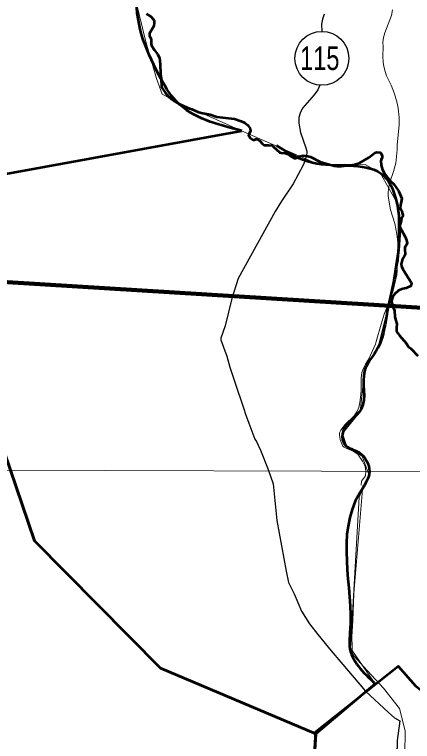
# Model space of a CAD drawing. Extents: x -1643653 to 4543381, y 1624270 to 13878484.
# Drawn here: x 754254 to 760173, y 8945147 to 8955969 of the extents above; entities that cross this region are included whole.
import ezdxf
from ezdxf.enums import TextEntityAlignment as Align

# ---------------------------------------------------------------- set-up
doc = ezdxf.new("R2010")
doc.units = 0
doc.header["$LTSCALE"] = 200
for name, color, linetype, lineweight in [('1', 7, 'Continuous', 13), ('12', 7, 'Continuous', 25), ('14', 7, 'Continuous', 13), ('17', 7, 'Continuous', 53), ('24', 7, 'Continuous', 25), ('27', 7, 'Continuous', 13), ('28', 7, 'Continuous', 53), ('48', 7, 'Continuous', 25), ('60', 7, 'Continuous', 13), ('9', 7, 'Continuous', 90)]:
    doc.layers.add(name, color=color, linetype=linetype, lineweight=lineweight)

msp = doc.modelspace()

# ---------------------------------------------------------------- linework, layer by layer
at = {"layer": '1'}
msp.add_line((565315.3, 8949866.8), (791497.7, 8949052.2), dxfattribs=at)
at = {"layer": '12'}
msp.add_line((757384.6, 8951334.8), (757323.5, 8951149.2), dxfattribs=at)
for points in [[(758861.3, 8955972.4), (758835.9, 8955899.8), (758821.1, 8955826.8), (758825.4, 8955718.1)], [(758795.3, 8954919.8), (758763.7, 8954849.6), (758709.9, 8954774.5), (758538.4, 8954573), (758503, 8954502.6), (758484, 8954433.8), (758484.1, 8954352.4), (758508.3, 8954214.7), (758549.7, 8954085.3), (758582.8, 8954000), (758600.3, 8953935.2), (758599.5, 8953906.9), (758576.1, 8953802), (758547.2, 8953725.3), (758396.4, 8953446.5), (758226.2, 8953190.3), (758132.7, 8953038)], [(758132.7, 8953038), (757580.3, 8952039.8), (757484.9, 8951743.2), (757384.6, 8951334.8)], [(757323.5, 8951149.2), (757320.3, 8951125.5), (757364.2, 8951016.5), (757410.7, 8950881), (757454.7, 8950719.9), (757502.3, 8950586.3), (757524.8, 8950509.5), (757666, 8950096.7), (757688, 8950021.8), (757738.6, 8949883.5)], [(757738.6, 8949883.5), (757825.6, 8949645.7), (757854.2, 8949615), (757875.3, 8949559.4), (757912.7, 8949482.2), (758025.8, 8949198.1), (758100.6, 8948982.2)], [(758100.6, 8948982.2), (758153.1, 8948438), (758293, 8947683.8), (758328, 8947515.6), (758414, 8947347.3), (758520, 8947087.3), (758641.6, 8946898.6), (758763.3, 8946740.5), (758961.1, 8946495.6), (759108.2, 8946327.2), (759473.4, 8945893.6), (759814, 8945575.9), (759907.3, 8945497.2), (759983.7, 8945452)], [(759983.7, 8945452), (759944.5, 8945159.2), (759944.1, 8945052.2), (759908, 8944950.4), (759862, 8944894.4), (759785, 8944751.9), (759708.2, 8944650.2), (759662.2, 8944609.5), (759602.9, 8944588), (759488.4, 8944585.1)]]:
    msp.add_lwpolyline(points, dxfattribs=at)
at = {"layer": '14'}
for points in [[(759877.3, 8956037.4), (759858.6, 8955956.3), (759761.5, 8955697.4), (759741.8, 8955628.8), (759734.4, 8955555.9), (759735.8, 8955487.2), (759729.9, 8955349.5), (759736.2, 8955258.9), (759747.1, 8955195), (759765.6, 8955122.1), (759788.1, 8955057.4), (759856.1, 8954919.7), (759906.8, 8954790.2), (759947.4, 8954648.7), (759961.4, 8954575.8), (759976.4, 8954438.3), (759973.9, 8954322.7), (759947.5, 8954029.8), (759946, 8953952.7), (759923.2, 8953754.8), (759889.6, 8953629.9), (759834.2, 8953471.3), (759819.5, 8953402.5), (759811.3, 8953325.1), (759812.4, 8953265), (759848.2, 8953062.8), (759909.9, 8952856.4), (759942.4, 8952701.7), (759952.9, 8952580.2), (759946.5, 8952160.2), (759939.3, 8952091.6), (759880.8, 8951841.8), (759807.5, 8951640.4), (759753.1, 8951507.3), (759709.3, 8951360.8)], [(759709.3, 8951360.8), (759632, 8951102.5), (759624.2, 8951061.5), (759522.6, 8950843.3), (759474.2, 8950762.9), (759445.5, 8950706.2), (759419.9, 8950637.9), (759411.1, 8950557.2), (759411.4, 8950380.3), (759406.8, 8950307.6), (759392.1, 8950195), (759374.3, 8950118.4), (759344.4, 8950054), (759304, 8949993.2), (759170.9, 8949865.1), (759105.4, 8949780.7), (759086.2, 8949743.5), (759087.4, 8949705.1), (759098.4, 8949641.2), (759121.3, 8949577.4), (759137.2, 8949545.1), (759155.9, 8949527), (759216.2, 8949497.1), (759288.5, 8949470.6), (759360.2, 8949422), (759430.6, 8949317.8), (759467.5, 8949241.1), (759477.5, 8949172.3), (759475.1, 8949104), (759414.6, 8949021.4), (759409.5, 8948961.3)], [(760060.9, 8944960.3), (760062.2, 8945306.7), (759981.9, 8945637.9), (759743.6, 8945938.9), (759444.2, 8946265.5), (759307.2, 8946418.6), (759276.8, 8946459.4), (759277.1, 8946556.2), (759272.6, 8946703.9), (759283.7, 8946948.4), (759300.4, 8947350.8), (759434.4, 8948959.2)]]:
    msp.add_lwpolyline(points, dxfattribs=at)
at = {"layer": '17'}
msp.add_lwpolyline([(758673.7, 8944290.6), (758735.5, 8945297.2), (759962.3, 8946268.6), (760216.8, 8945977.6), (760428.7, 8945809.8), (760808.2, 8945659.7), (760905.3, 8945650.9), (761090.6, 8945589.1), (761267.1, 8945491.9), (761311.2, 8945350.6), (761602.5, 8945200.5), (761726.1, 8945112.2)], dxfattribs=at)
at = {"layer": '24', "lineweight": 53}
for points in [[(756217.2, 8955981.5), (756283.3, 8955940.1), (756321.8, 8955893.7), (756329.4, 8955877.8), (756331.8, 8955847), (756324.5, 8955795.2), (756263.6, 8955684.9), (756259.8, 8955654.5), (756286.7, 8955604.2), (756288.2, 8955533), (756292.5, 8955510.1), (756334.1, 8955437.5), (756380.4, 8955379.2), (756407.6, 8955324), (756421.1, 8955229.4), (756423.2, 8955087.5), (756434.1, 8955015.4), (756438.6, 8954889.2), (756493.2, 8954806.4), (756538.7, 8954753.6), (756587.5, 8954711), (756633.8, 8954677.4), (756743.5, 8954615), (756793.6, 8954592.1), (756890.4, 8954560.2), (756980.7, 8954519.9), (757031, 8954506.2), (757164, 8954481.5), (757264.8, 8954446.9), (757524.6, 8954416.7), (757626.7, 8954382.9), (757679.9, 8954358.9), (757723, 8954324.3), (757758.4, 8954274.9), (757765.6, 8954237.9), (757739.5, 8954184.8), (757736.2, 8954171.3), (757757.5, 8954135.5), (757791.8, 8954108), (757806.3, 8954104.2), (757824.5, 8954106), (757844.9, 8954115.1), (757869, 8954113.3), (757902.6, 8954091.2), (757943.8, 8954043.1), (757966.1, 8954024.2), (758029.9, 8954025.6), (758085, 8954017.8), (758101.3, 8954008.5)], [(758101.3, 8954008.5), (758106.9, 8953999.7), (758199.7, 8953917.6), (758218.4, 8953912.5), (758277.7, 8953907), (758325.5, 8953888.4), (758361.3, 8953858.8), (758419, 8953828.6), (758444.5, 8953830.4), (758487.6, 8953856), (758504.7, 8953862.3), (758544.9, 8953868.4), (758596.1, 8953866.1), (758654.8, 8953849.9), (758801, 8953777.3), (759008.6, 8953716.3), (759048.5, 8953710.9), (759118.3, 8953710.2), (759284.1, 8953730.2), (759331.6, 8953739.6), (759379.3, 8953754.1), (759522.6, 8953839.4), (759613.7, 8953910.2), (759644.3, 8953919), (759693.9, 8953913.5), (759706.3, 8953902.4), (759724.5, 8953867.6), (759724, 8953840.1), (759705.2, 8953806.7), (759701.8, 8953791.3), (759706.6, 8953728), (759727, 8953657.3), (759757.2, 8953601.2), (759799.2, 8953541), (759851.7, 8953481.5), (759893.5, 8953445.3), (759965.3, 8953342.1)], [(759965.3, 8953342.1), (759970.4, 8953332.8), (760015.5, 8953230.4), (759993.3, 8953133.4), (759989.8, 8953090.2), (759995.2, 8953072.2), (760012.7, 8953041.9), (760030.5, 8952976.2), (760028.6, 8952967.7), (760010.5, 8952941.3), (760006.7, 8952900.2), (759980.5, 8952814.3), (760064.6, 8952661.4), (760083.7, 8952610.4), (760092.8, 8952563.5), (760088.5, 8952550.5), (760057.5, 8952502.3), (760057.1, 8952461.6), (760064.8, 8952411), (760063.1, 8952393.2), (760019.9, 8952313.4), (760004.7, 8952250.6), (760010.5, 8952223.1), (760028.2, 8952180.1), (760153.6, 8951982.2), (760158.8, 8951968.6), (760154.4, 8951934.5), (760142.6, 8951924.2), (760078.6, 8951897.8), (760029, 8951887.2), (759964.9, 8951861.7), (759906.3, 8951805.3), (759880.4, 8951769.2), (759863.6, 8951724.3), (759860.3, 8951690), (759879.4, 8951623.6), (759905.1, 8951565), (759908.9, 8951466.9), (759927.6, 8951412), (759938.9, 8951364.3), (759933.3, 8951303), (759936.8, 8951260.5), (759955, 8951224.7), (759979.8, 8951190.2), (760080.6, 8951077.7), (760114.7, 8951023.7), (760149.7, 8950995.8), (760252.8, 8950886)]]:
    msp.add_lwpolyline(points, dxfattribs=at)
at = {"layer": '24'}
for points in [[(756217.2, 8955981.5), (756283.3, 8955940.1), (756321.8, 8955893.7), (756329.4, 8955877.8), (756331.8, 8955847), (756324.5, 8955795.2), (756263.6, 8955684.9), (756259.8, 8955654.5), (756286.7, 8955604.2), (756288.2, 8955533), (756292.5, 8955510.1), (756334.1, 8955437.5), (756380.4, 8955379.2), (756407.6, 8955324), (756421.1, 8955229.4), (756423.2, 8955087.5), (756434.1, 8955015.4), (756438.6, 8954889.2), (756493.2, 8954806.4), (756538.7, 8954753.6), (756587.5, 8954711), (756633.8, 8954677.4), (756743.5, 8954615), (756793.6, 8954592.1), (756890.4, 8954560.2), (756980.7, 8954519.9), (757031, 8954506.2), (757164, 8954481.5), (757264.8, 8954446.9), (757524.6, 8954416.7), (757626.7, 8954382.9), (757679.9, 8954358.9), (757723, 8954324.3), (757758.4, 8954274.9), (757765.6, 8954237.9), (757739.5, 8954184.8), (757736.2, 8954171.3), (757757.5, 8954135.5), (757791.8, 8954108), (757806.3, 8954104.2), (757824.5, 8954106), (757844.9, 8954115.1), (757869, 8954113.3), (757902.6, 8954091.2), (757943.8, 8954043.1), (757966.1, 8954024.2), (758029.9, 8954025.6), (758085, 8954017.8), (758101.3, 8954008.5)], [(758101.3, 8954008.5), (758106.9, 8953999.7), (758199.7, 8953917.6), (758218.4, 8953912.5), (758277.7, 8953907), (758325.5, 8953888.4), (758361.3, 8953858.8), (758419, 8953828.6), (758444.5, 8953830.4), (758487.6, 8953856), (758504.7, 8953862.3), (758544.9, 8953868.4), (758596.1, 8953866.1), (758654.8, 8953849.9), (758801, 8953777.3), (759008.6, 8953716.3), (759048.5, 8953710.9), (759118.3, 8953710.2), (759284.1, 8953730.2), (759331.6, 8953739.6), (759379.3, 8953754.1), (759522.6, 8953839.4), (759613.7, 8953910.2), (759644.3, 8953919), (759693.9, 8953913.5), (759706.3, 8953902.4), (759724.5, 8953867.6), (759724, 8953840.1), (759705.2, 8953806.7), (759701.8, 8953791.3), (759706.6, 8953728), (759727, 8953657.3), (759757.2, 8953601.2), (759799.2, 8953541), (759851.7, 8953481.5), (759893.5, 8953445.3), (759965.3, 8953342.1)], [(759965.3, 8953342.1), (759970.4, 8953332.8), (760015.5, 8953230.4), (759993.3, 8953133.4), (759989.8, 8953090.2), (759995.2, 8953072.2), (760012.7, 8953041.9), (760030.5, 8952976.2), (760028.6, 8952967.7), (760010.5, 8952941.3), (760006.7, 8952900.2), (759980.5, 8952814.3), (760064.6, 8952661.4), (760083.7, 8952610.4), (760092.8, 8952563.5), (760088.5, 8952550.5), (760057.5, 8952502.3), (760057.1, 8952461.6), (760064.8, 8952411), (760063.1, 8952393.2), (760019.9, 8952313.4), (760004.7, 8952250.6), (760010.5, 8952223.1), (760028.2, 8952180.1), (760153.6, 8951982.2), (760158.8, 8951968.6), (760154.4, 8951934.5), (760142.6, 8951924.2), (760078.6, 8951897.8), (760029, 8951887.2), (759964.9, 8951861.7), (759906.3, 8951805.3), (759880.4, 8951769.2), (759863.6, 8951724.3), (759860.3, 8951690), (759879.4, 8951623.6), (759905.1, 8951565), (759908.9, 8951466.9), (759927.6, 8951412), (759938.9, 8951364.3), (759933.3, 8951303), (759936.8, 8951260.5), (759955, 8951224.7), (759979.8, 8951190.2), (760080.6, 8951077.7), (760114.7, 8951023.7), (760149.7, 8950995.8), (760252.8, 8950886)]]:
    msp.add_lwpolyline(points, dxfattribs=at)
at = {"layer": '27'}
msp.add_lwpolyline([(756066.5, 8956131), (756199.4, 8955582.6), (756365.5, 8955017.6), (756448.5, 8954784.9), (756688.7, 8954661), (757631.5, 8954235.9), (758791, 8953731.3), (759156.8, 8953742.5), (759470.1, 8953738.2), (759692.2, 8953613.5), (759961, 8953136.8), (759962.5, 8952499.5), (759845.5, 8951757.9), (759668.3, 8951037.9), (759458.1, 8950654.6), (759397.3, 8950060.2), (759132.3, 8949733.5), (759198.1, 8949540.7), (759424.2, 8949392.6), (759524, 8949120), (759379.2, 8948785.5), (759252.8, 8946537.2), (759620.3, 8946005.2), (758733.2, 8945259.8), (758673.7, 8944290.6)], dxfattribs=at)
at = {"layer": '28'}
for p, q in [((753281.2, 8953444.9), (757631.5, 8954235.9)), ((753289.2, 8953446.4), (757631.5, 8954235.9)), ((759620.3, 8946005.2), (758733.2, 8945259.8))]:
    msp.add_line(p, q, dxfattribs=at)
for points in [[(752064, 8949931.3), (754002, 8949743.6), (754552.5, 8948135.3), (756424.3, 8946240.5), (758733.2, 8945259.8)], [(758733.2, 8945259.8), (756424.3, 8946240.5), (754552.5, 8948135.3), (754002, 8949743.6), (752064, 8949931.3)], [(758733.2, 8945259.8), (758673.7, 8944290.6), (757932.3, 8943725.4), (757924.1, 8943639.7), (748941.6, 8943614.3)]]:
    msp.add_lwpolyline(points, dxfattribs=at)
for points in [[(757632.6, 8954238.4), (756665.8, 8954671.3), (756399.8, 8955071.7), (756075.9, 8956332), (756072.3, 8957077.8), (755600.9, 8957368.1), (755069.1, 8957779.3), (754448.4, 8958857.5), (754422.8, 8958978.7)], [(758151.3, 8954018.2), (758684.7, 8953765.2), (759698.4, 8953607.1), (759976.4, 8952615.4), (759785.3, 8951475.9), (759658.7, 8951007.7), (759460.5, 8950660.7), (759411.1, 8950095.7), (759130.3, 8949726.7), (759168.8, 8949567), (759377.9, 8949449), (759532.1, 8949168), (759383.5, 8948839.9), (759243.4, 8946764.2), (759236.6, 8946560.6), (759620.3, 8946005.2)]]:
    msp.add_spline(points, degree=3, dxfattribs=at)
at = {"layer": '48'}
msp.add_circle((758825.5, 8955317.1), 401.3, dxfattribs=at)
at = {"layer": '60', "lineweight": 25}
msp.add_spline([(814781, 9009175.5), (814787.2, 9009173.4), (814796.9, 9009173.4), (814799.4, 9009172.4), (814805.1, 9009174.5), (814805.6, 9009176.5), (814811.7, 9009179.5), (814811.7, 9009179.5), (814801.5, 9009181), (814790.7, 9009181.5), (814784.1, 9009183.1), (814777.4, 9009185.1), (814778.4, 9009175.5)], degree=3, dxfattribs=at)
at = {"layer": '9'}
msp.add_lwpolyline([(750519.5, 8951321.2), (753181.6, 8952045.1), (767371, 8951165.8), (772338.7, 8947456.5)], dxfattribs=at)

# ---------------------------------------------------------------- texts
at = {"layer": '48', "width": 0.75}
msp.add_text('115', height=350, dxfattribs=at).set_placement((758793.9, 8955143.8), align=Align.CENTER)

doc.saveas('drawing.dxf')
